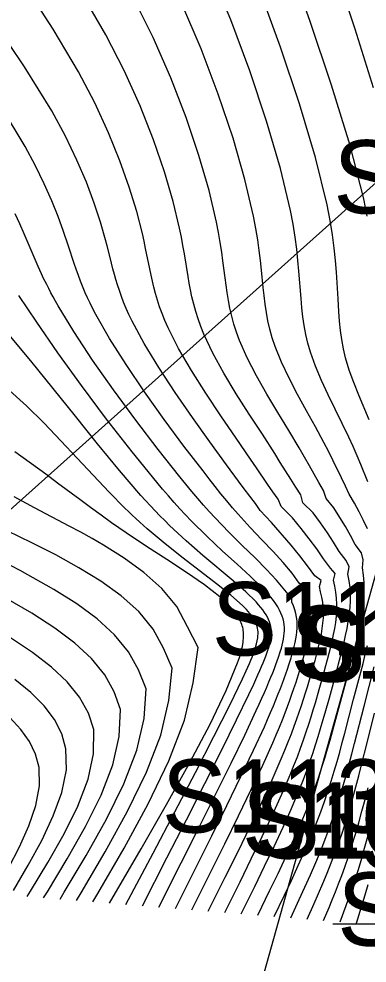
# Model space of a CAD drawing. Extents: x 1729869 to 1735532, y 648588 to 653771.
# Drawn here: x 1730290.4 to 1730309.4, y 652650.8 to 652702.4 of the extents above; entities that cross this region are included whole.
import ezdxf

# ---------------------------------------------------------------- set-up
doc = ezdxf.new("R2010")
doc.units = 0
for name, color, linetype in [('SURVEY - CONTOURS - Index with Text', 7, 'Continuous'), ('SURVEY - CONTOURS - Intermediate with optional Text', 7, 'Continuous'), ('SURVEY - DRAINAGE - Storm Sewer Text', 7, 'Continuous'), ('SURVEY - DTM - Breaklines - Points - Numbers', 7, 'Continuous'), ('SURVEY - ROADSIDE BARRIERS - Points - Locators', 7, 'Continuous'), ('SURVEY - ROADSIDE BARRIERS - Points - Numbers', 7, 'Continuous'), ('SURVEY - TRANSPORTATION - Features - Points - Numbers', 7, 'Continuous'), ('SURVEY - TRANSPORTATION - Roads - Points - Numbers', 7, 'Continuous'), ('SURVEY - UTILITIES - Water with Text', 7, 'Continuous')]:
    doc.layers.add(name, color=color, linetype=linetype)

msp = doc.modelspace()

# ---------------------------------------------------------------- linework, layer by layer
at = {"layer": 'SURVEY - CONTOURS - Index with Text'}
for points in [[(1730309.442, 652691.64), (1730309.252, 652692.586), (1730308.507, 652695.497), (1730307.499, 652698.794), (1730306.331, 652702.27), (1730305.107, 652705.715)], [(1730302.565, 652653.534), (1730303.306, 652655.034), (1730303.842, 652656.133), (1730304.36, 652657.214), (1730304.85, 652658.267), (1730305.303, 652659.282), (1730305.711, 652660.249), (1730305.924, 652660.786), (1730306.121, 652661.304), (1730306.301, 652661.806), (1730306.469, 652662.291), (1730306.623, 652662.763), (1730306.768, 652663.221), (1730306.901, 652663.661), (1730307.027, 652664.092), (1730307.148, 652664.513), (1730307.376, 652665.336), (1730307.78, 652666.808), (1730307.885, 652667.199), (1730307.987, 652667.589), (1730308.086, 652667.977), (1730308.18, 652668.365), (1730308.266, 652668.747), (1730308.345, 652669.128), (1730308.412, 652669.507), (1730308.467, 652669.885), (1730308.506, 652670.261), (1730308.528, 652670.636), (1730308.529, 652671.002), (1730308.508, 652671.366), (1730308.463, 652671.729), (1730308.391, 652672.089), (1730308.462, 652672.494), (1730308.288, 652672.836), (1730307.914, 652673.318), (1730307.612, 652673.833), (1730307.267, 652674.355), (1730306.89, 652674.889), (1730306.495, 652675.441), (1730305.93, 652675.993), (1730305.821, 652676.423), (1730305.549, 652676.845), (1730305.273, 652677.28), (1730304.699, 652678.197), (1730304.394, 652678.68), (1730303.717, 652679.73), (1730303.006, 652680.827), (1730302.296, 652681.947), (1730301.622, 652683.066), (1730301.02, 652684.158), (1730300.524, 652685.2), (1730300.353, 652685.624), (1730300.205, 652686.036), (1730300.077, 652686.44), (1730299.967, 652686.838), (1730299.871, 652687.232), (1730299.788, 652687.626), (1730299.72, 652687.987), (1730299.657, 652688.352), (1730299.457, 652689.593), (1730299.38, 652690.038), (1730299.294, 652690.506), (1730299.193, 652690.998), (1730298.843, 652692.447), (1730298.368, 652694.063), (1730297.767, 652695.815), (1730297.036, 652697.669), (1730296.173, 652699.594), (1730295.174, 652701.558), (1730293.919, 652703.742)], [(1730298.066, 652653.895), (1730299.291, 652656.318), (1730300.251, 652658.225), (1730301.164, 652660.052), (1730302.007, 652661.757), (1730302.755, 652663.3), (1730303.387, 652664.641), (1730303.547, 652664.991), (1730303.696, 652665.32), (1730303.833, 652665.631), (1730303.96, 652665.924), (1730304.077, 652666.199), (1730304.185, 652666.459), (1730304.283, 652666.701), (1730304.373, 652666.929), (1730304.455, 652667.146), (1730304.53, 652667.351), (1730304.599, 652667.548), (1730304.695, 652667.843), (1730304.754, 652668.039), (1730304.8, 652668.209), (1730304.84, 652668.374), (1730304.872, 652668.537), (1730304.897, 652668.697), (1730304.913, 652668.856), (1730304.921, 652669.011), (1730304.919, 652669.167), (1730304.906, 652669.323), (1730304.882, 652669.48), (1730304.845, 652669.64), (1730304.794, 652669.801), (1730304.73, 652669.964), (1730304.652, 652670.129), (1730304.557, 652670.299), (1730304.447, 652670.473), (1730304.319, 652670.652), (1730304.173, 652670.836), (1730303.674, 652671.382), (1730303.054, 652671.979), (1730302.337, 652672.634), (1730301.546, 652673.353), (1730300.705, 652674.141), (1730299.837, 652675.005), (1730299.529, 652675.33), (1730299.219, 652675.665), (1730298.906, 652676.011), (1730298.591, 652676.369), (1730298.272, 652676.739), (1730297.947, 652677.122), (1730296.599, 652678.775), (1730295.214, 652680.559), (1730293.847, 652682.388), (1730292.554, 652684.179), (1730291.393, 652685.849), (1730290.418, 652687.314)], [(1730293.567, 652654.256), (1730293.819, 652654.683), (1730295.129, 652656.927), (1730296.344, 652659.136), (1730297.384, 652661.274), (1730298.166, 652663.302), (1730298.606, 652665.186), (1730298.79, 652666.956), (1730298.313, 652668.047), (1730297.747, 652669.093), (1730296.963, 652670.041), (1730296.001, 652670.906), (1730294.9, 652671.702), (1730293.698, 652672.443), (1730292.442, 652673.137), (1730291.135, 652673.804), (1730289.786, 652674.458)], [(1730289.851, 652656.025), (1730290.457, 652657.195), (1730290.97, 652658.343), (1730291.348, 652659.455), (1730291.546, 652660.521), (1730291.524, 652661.529), (1730291.335, 652662.254), (1730291, 652662.946), (1730290.525, 652663.611), (1730289.918, 652664.256)], [(1730307.064, 652653.173), (1730307.359, 652653.873), (1730307.536, 652654.3), (1730307.712, 652654.733), (1730307.885, 652655.174), (1730308.055, 652655.625), (1730308.222, 652656.086), (1730308.42, 652656.667), (1730308.611, 652657.265), (1730308.797, 652657.878), (1730308.978, 652658.503), (1730309.155, 652659.137), (1730309.327, 652659.779), (1730309.494, 652660.419)]]:
    msp.add_lwpolyline(points, dxfattribs=at)
at = {"layer": 'SURVEY - CONTOURS - Intermediate with optional Text'}
for points in [[(1730309.473, 652677.135), (1730309.09, 652678.075), (1730308.889, 652678.561), (1730308.676, 652679.059), (1730308.448, 652679.566), (1730308.084, 652680.326), (1730307.699, 652681.101), (1730307.313, 652681.883), (1730306.945, 652682.667), (1730306.614, 652683.445), (1730306.341, 652684.212), (1730306.202, 652684.699), (1730306.09, 652685.182), (1730306.002, 652685.665), (1730305.933, 652686.15), (1730305.877, 652686.642), (1730305.832, 652687.144), (1730305.715, 652688.649), (1730305.662, 652689.228), (1730305.594, 652689.843), (1730305.507, 652690.5), (1730305.395, 652691.205), (1730305.252, 652691.961), (1730304.706, 652694.253), (1730303.95, 652696.833), (1730303.03, 652699.579), (1730301.988, 652702.365), (1730300.868, 652705.069)], [(1730309.793, 652698.659), (1730308.783, 652701.859), (1730307.75, 652704.977)], [(1730301.665, 652653.606), (1730302.499, 652655.283), (1730303.115, 652656.534), (1730303.707, 652657.757), (1730304.265, 652658.938), (1730304.776, 652660.064), (1730305.229, 652661.118), (1730305.437, 652661.629), (1730305.628, 652662.118), (1730305.803, 652662.588), (1730305.964, 652663.039), (1730306.114, 652663.474), (1730306.252, 652663.894), (1730306.379, 652664.295), (1730306.499, 652664.684), (1730306.612, 652665.062), (1730306.823, 652665.795), (1730307.093, 652666.748), (1730307.189, 652667.093), (1730307.283, 652667.435), (1730307.372, 652667.777), (1730307.457, 652668.117), (1730307.536, 652668.456), (1730307.607, 652668.79), (1730307.67, 652669.123), (1730307.722, 652669.456), (1730307.76, 652669.788), (1730307.783, 652670.119), (1730307.789, 652670.45), (1730307.774, 652670.776), (1730307.739, 652671.1), (1730307.68, 652671.425), (1730307.605, 652671.752), (1730307.692, 652672.117), (1730307.437, 652672.416), (1730307.05, 652672.929), (1730306.69, 652673.466), (1730306.278, 652674.015), (1730305.829, 652674.583), (1730305.356, 652675.173), (1730304.751, 652675.784), (1730304.586, 652676.185), (1730304.294, 652676.592), (1730304, 652677.014), (1730303.391, 652677.902), (1730303.071, 652678.37), (1730302.279, 652679.521), (1730301.45, 652680.734), (1730300.624, 652681.975), (1730299.841, 652683.213), (1730299.142, 652684.414), (1730298.568, 652685.547), (1730298.395, 652685.939), (1730298.243, 652686.32), (1730298.108, 652686.691), (1730297.99, 652687.055), (1730297.884, 652687.413), (1730297.79, 652687.769), (1730297.712, 652688.092), (1730297.64, 652688.417), (1730297.567, 652688.77), (1730297.344, 652689.88), (1730297.26, 652690.276), (1730297.167, 652690.689), (1730296.857, 652691.892), (1730296.452, 652693.221), (1730295.942, 652694.663), (1730295.317, 652696.205), (1730294.566, 652697.831), (1730293.681, 652699.527), (1730292.295, 652701.866), (1730290.74, 652704.262)], [(1730309.557, 652680.519), (1730308.982, 652681.872), (1730308.708, 652682.552), (1730308.461, 652683.23), (1730308.257, 652683.905), (1730308.14, 652684.404), (1730308.049, 652684.904), (1730307.981, 652685.406), (1730307.93, 652685.916), (1730307.891, 652686.436), (1730307.851, 652687.136), (1730307.806, 652687.999), (1730307.769, 652688.593), (1730307.718, 652689.226), (1730307.647, 652689.903), (1730307.552, 652690.631), (1730307.425, 652691.417), (1730307.261, 652692.265), (1730306.625, 652694.854), (1730305.752, 652697.778), (1730304.711, 652700.876), (1730303.572, 652703.983)], [(1730303.465, 652653.462), (1730304.113, 652654.79), (1730304.572, 652655.742), (1730305.017, 652656.684), (1730305.441, 652657.61), (1730305.837, 652658.513), (1730306.199, 652659.388), (1730306.415, 652659.946), (1730306.615, 652660.489), (1730306.8, 652661.019), (1730306.972, 652661.537), (1730307.132, 652662.044), (1730307.282, 652662.54), (1730307.422, 652663.021), (1730307.555, 652663.493), (1730307.683, 652663.959), (1730308.487, 652666.963), (1730308.602, 652667.402), (1730308.714, 652667.84), (1730308.822, 652668.277), (1730308.923, 652668.707), (1730309.016, 652669.135), (1730309.099, 652669.562), (1730309.17, 652669.986), (1730309.226, 652670.408), (1730309.263, 652670.826), (1730309.28, 652671.233), (1730309.275, 652671.637), (1730309.246, 652672.037), (1730309.189, 652672.433), (1730309.231, 652672.868), (1730309.135, 652673.258), (1730308.784, 652673.706), (1730308.538, 652674.197), (1730308.255, 652674.692), (1730307.947, 652675.193), (1730307.624, 652675.707), (1730307.198, 652676.217), (1730307.048, 652676.661), (1730306.799, 652677.097), (1730306.286, 652678.01), (1730306.016, 652678.488), (1730305.732, 652678.981), (1730305.165, 652679.932), (1730304.567, 652680.918), (1730303.969, 652681.921), (1730303.401, 652682.924), (1730302.892, 652683.91), (1730302.473, 652684.861), (1730302.307, 652685.311), (1730302.167, 652685.751), (1730302.05, 652686.184), (1730301.95, 652686.614), (1730301.867, 652687.043), (1730301.795, 652687.474), (1730301.736, 652687.873), (1730301.682, 652688.28), (1730301.564, 652689.197), (1730301.497, 652689.687), (1730301.419, 652690.202), (1730301.327, 652690.746), (1730301.216, 652691.323), (1730300.811, 652693.041), (1730300.255, 652694.964), (1730299.554, 652697.037), (1730298.719, 652699.2), (1730297.756, 652701.398), (1730296.675, 652703.571)], [(1730309.467, 652674.558), (1730309.244, 652675.024), (1730309, 652675.493), (1730308.745, 652675.971), (1730308.465, 652676.455), (1730308.265, 652676.899), (1730308.044, 652677.349), (1730307.586, 652678.287), (1730307.342, 652678.775), (1730307.083, 652679.276), (1730306.62, 652680.13), (1730306.132, 652681.009), (1730305.642, 652681.899), (1730305.175, 652682.791), (1730304.757, 652683.672), (1730304.412, 652684.531), (1730304.257, 652685.001), (1730304.13, 652685.465), (1730304.025, 652685.924), (1730303.939, 652686.383), (1730303.869, 652686.844), (1730303.81, 652687.311), (1730303.762, 652687.747), (1730303.667, 652688.694), (1730303.611, 652689.217), (1730303.544, 652689.77), (1730303.462, 652690.356), (1730303.361, 652690.98), (1730303.236, 652691.646), (1730302.767, 652693.648), (1730302.116, 652695.898), (1730301.309, 652698.307), (1730300.368, 652700.788), (1730299.318, 652703.252)], [(1730300.766, 652653.678), (1730301.693, 652655.535), (1730302.391, 652656.943), (1730303.059, 652658.312), (1730303.685, 652659.623), (1730304.255, 652660.857), (1730304.753, 652661.993), (1730304.953, 652662.472), (1730305.136, 652662.929), (1730305.305, 652663.364), (1730305.46, 652663.78), (1730305.603, 652664.177), (1730305.735, 652664.558), (1730305.856, 652664.919), (1730305.969, 652665.267), (1730306.075, 652665.603), (1730306.176, 652665.93), (1730306.406, 652666.706), (1730306.514, 652667.079), (1730306.599, 652667.377), (1730306.679, 652667.672), (1730306.755, 652667.966), (1730306.826, 652668.258), (1730306.89, 652668.55), (1730306.945, 652668.836), (1730306.992, 652669.123), (1730307.027, 652669.41), (1730307.049, 652669.696), (1730307.056, 652669.984), (1730307.046, 652670.271), (1730307.017, 652670.555), (1730306.968, 652670.841), (1730306.897, 652671.127), (1730306.846, 652671.423), (1730306.922, 652671.738), (1730306.577, 652672.003), (1730306.192, 652672.54), (1730305.771, 652673.096), (1730305.29, 652673.672), (1730304.209, 652674.905), (1730303.598, 652675.573), (1730303.34, 652675.951), (1730303.035, 652676.343), (1730302.727, 652676.748), (1730302.414, 652677.168), (1730301.763, 652678.056), (1730300.85, 652679.313), (1730299.897, 652680.646), (1730298.951, 652682.014), (1730298.056, 652683.376), (1730297.257, 652684.689), (1730296.6, 652685.911), (1730296.432, 652686.265), (1730296.28, 652686.607), (1730296.143, 652686.939), (1730296.019, 652687.264), (1730295.907, 652687.582), (1730295.805, 652687.896), (1730295.72, 652688.179), (1730295.64, 652688.461), (1730295.559, 652688.763), (1730295.402, 652689.379), (1730295.24, 652690.021), (1730295.151, 652690.356), (1730294.875, 652691.315), (1730294.532, 652692.362), (1730294.107, 652693.494), (1730293.588, 652694.712), (1730292.961, 652696.012), (1730292.211, 652697.395), (1730290.731, 652699.798), (1730289, 652702.352)], [(1730299.866, 652653.751), (1730300.889, 652655.792), (1730301.67, 652657.361), (1730302.417, 652658.879), (1730303.113, 652660.321), (1730303.741, 652661.661), (1730304.285, 652662.873), (1730304.474, 652663.315), (1730304.649, 652663.734), (1730304.809, 652664.132), (1730304.957, 652664.509), (1730305.093, 652664.868), (1730305.218, 652665.209), (1730305.333, 652665.531), (1730305.439, 652665.839), (1730305.538, 652666.134), (1730305.631, 652666.419), (1730305.801, 652666.964), (1730305.934, 652667.406), (1730306.006, 652667.659), (1730306.073, 652667.909), (1730306.135, 652668.157), (1730306.191, 652668.403), (1730306.239, 652668.648), (1730306.279, 652668.889), (1730306.309, 652669.13), (1730306.327, 652669.371), (1730306.333, 652669.614), (1730306.324, 652669.857), (1730306.299, 652670.102), (1730306.257, 652670.345), (1730306.195, 652670.591), (1730306.113, 652670.839), (1730306.088, 652671.096), (1730306.058, 652671.355), (1730305.731, 652671.603), (1730305.34, 652672.152), (1730304.857, 652672.725), (1730304.302, 652673.327), (1730303.694, 652673.963), (1730303.053, 652674.639), (1730302.399, 652675.359), (1730302.087, 652675.72), (1730301.774, 652676.093), (1730301.458, 652676.48), (1730301.139, 652676.88), (1730300.813, 652677.294), (1730300.479, 652677.725), (1730299.438, 652679.089), (1730298.358, 652680.546), (1730297.287, 652682.044), (1730296.274, 652683.534), (1730295.367, 652684.964), (1730294.616, 652686.282), (1730294.457, 652686.589), (1730294.311, 652686.887), (1730294.175, 652687.176), (1730294.049, 652687.459), (1730293.932, 652687.735), (1730293.792, 652688.088), (1730293.671, 652688.411), (1730293.551, 652688.748), (1730293.464, 652689.005), (1730293.118, 652690.059), (1730292.86, 652690.815), (1730292.564, 652691.623), (1730292.218, 652692.486), (1730291.81, 652693.409), (1730291.328, 652694.398), (1730290.76, 652695.455), (1730289.517, 652697.515)], [(1730298.966, 652653.823), (1730300.087, 652656.052), (1730300.956, 652657.788), (1730301.784, 652659.459), (1730302.551, 652661.032), (1730303.239, 652662.475), (1730303.827, 652663.756), (1730304.004, 652664.156), (1730304.167, 652664.533), (1730304.317, 652664.889), (1730304.456, 652665.226), (1730304.584, 652665.544), (1730304.701, 652665.845), (1730304.809, 652666.127), (1730304.907, 652666.395), (1730304.999, 652666.651), (1730305.083, 652666.895), (1730305.162, 652667.13), (1730305.284, 652667.514), (1730305.348, 652667.728), (1730305.408, 652667.938), (1730305.462, 652668.144), (1730305.509, 652668.348), (1730305.549, 652668.549), (1730305.582, 652668.75), (1730305.605, 652668.947), (1730305.619, 652669.144), (1730305.621, 652669.342), (1730305.611, 652669.54), (1730305.588, 652669.741), (1730305.549, 652669.944), (1730305.494, 652670.146), (1730305.423, 652670.352), (1730305.333, 652670.561), (1730305.331, 652670.773), (1730305.128, 652670.991), (1730304.943, 652671.214), (1730304.499, 652671.764), (1730303.95, 652672.351), (1730303.317, 652672.979), (1730302.622, 652673.653), (1730301.887, 652674.379), (1730301.133, 652675.162), (1730300.819, 652675.505), (1730300.504, 652675.86), (1730300.187, 652676.226), (1730299.866, 652676.606), (1730299.54, 652676.999), (1730299.207, 652677.407), (1730298.024, 652678.898), (1730296.802, 652680.5), (1730295.593, 652682.151), (1730294.448, 652683.785), (1730293.42, 652685.341), (1730292.56, 652686.754), (1730292.422, 652686.997), (1730292.292, 652687.233), (1730292.168, 652687.463), (1730292.051, 652687.687), (1730291.94, 652687.905), (1730291.773, 652688.246), (1730291.655, 652688.496), (1730291.478, 652688.888), (1730291.311, 652689.272), (1730290.934, 652690.165), (1730290.711, 652690.685), (1730290.474, 652691.218), (1730290.215, 652691.768)], [(1730297.167, 652653.967), (1730298.507, 652656.585), (1730299.57, 652658.668), (1730300.577, 652660.652), (1730301.5, 652662.487), (1730302.311, 652664.125), (1730302.983, 652665.516), (1730303.248, 652666.083), (1730303.477, 652666.588), (1730303.579, 652666.819), (1730303.672, 652667.036), (1730303.756, 652667.237), (1730303.833, 652667.428), (1730303.902, 652667.607), (1730303.964, 652667.777), (1730304.019, 652667.938), (1730304.082, 652668.145), (1730304.133, 652668.338), (1730304.163, 652668.475), (1730304.186, 652668.607), (1730304.201, 652668.737), (1730304.208, 652668.864), (1730304.206, 652668.989), (1730304.197, 652669.112), (1730304.178, 652669.235), (1730304.149, 652669.358), (1730304.11, 652669.483), (1730304.06, 652669.609), (1730303.999, 652669.738), (1730303.926, 652669.867), (1730303.842, 652670), (1730303.745, 652670.136), (1730303.635, 652670.276), (1730303.513, 652670.421), (1730303.376, 652670.57), (1730302.815, 652671.115), (1730302.123, 652671.719), (1730300.467, 652673.112), (1730299.563, 652673.901), (1730298.648, 652674.755), (1730298.386, 652675.013), (1730298.125, 652675.277), (1730297.865, 652675.546), (1730297.604, 652675.822), (1730297.343, 652676.105), (1730297.082, 652676.395), (1730295.91, 652677.749), (1730294.717, 652679.202), (1730293.508, 652680.711), (1730292.292, 652682.237), (1730291.077, 652683.738), (1730289.868, 652685.174)], [(1730296.267, 652654.039), (1730297.754, 652656.851), (1730298.944, 652659.11), (1730300.062, 652661.25), (1730301.073, 652663.213), (1730301.943, 652664.941), (1730302.635, 652666.375), (1730302.836, 652666.812), (1730302.926, 652667.015), (1730303.01, 652667.206), (1730303.086, 652667.388), (1730303.156, 652667.56), (1730303.218, 652667.721), (1730303.273, 652667.873), (1730303.322, 652668.018), (1730303.365, 652668.155), (1730303.401, 652668.286), (1730303.439, 652668.454), (1730303.465, 652668.611), (1730303.477, 652668.721), (1730303.482, 652668.829), (1730303.48, 652668.933), (1730303.471, 652669.036), (1730303.454, 652669.137), (1730303.43, 652669.235), (1730303.398, 652669.333), (1730303.359, 652669.432), (1730303.312, 652669.53), (1730303.256, 652669.63), (1730303.191, 652669.731), (1730303.119, 652669.833), (1730303.038, 652669.937), (1730302.948, 652670.043), (1730302.849, 652670.152), (1730302.742, 652670.264), (1730302.625, 652670.379), (1730301.996, 652670.935), (1730301.222, 652671.554), (1730299.389, 652672.965), (1730298.407, 652673.744), (1730297.432, 652674.567), (1730297.225, 652674.75), (1730297.02, 652674.935), (1730296.816, 652675.123), (1730296.615, 652675.312), (1730296.414, 652675.504), (1730296.215, 652675.697), (1730295.345, 652676.577), (1730294.48, 652677.492), (1730293.609, 652678.43), (1730292.719, 652679.381), (1730291.797, 652680.335), (1730290.833, 652681.281), (1730289.724, 652682.294)], [(1730295.367, 652654.112), (1730297.094, 652657.093), (1730298.478, 652659.514), (1730299.75, 652661.805), (1730300.859, 652663.901), (1730301.75, 652665.739), (1730302.369, 652667.253), (1730302.417, 652667.393), (1730302.462, 652667.529), (1730302.502, 652667.66), (1730302.539, 652667.788), (1730302.572, 652667.911), (1730302.601, 652668.031), (1730302.626, 652668.145), (1730302.646, 652668.256), (1730302.663, 652668.363), (1730302.677, 652668.467), (1730302.686, 652668.569), (1730302.692, 652668.712), (1730302.69, 652668.828), (1730302.685, 652668.919), (1730302.675, 652669.007), (1730302.661, 652669.094), (1730302.643, 652669.18), (1730302.621, 652669.264), (1730302.595, 652669.346), (1730302.566, 652669.427), (1730302.532, 652669.508), (1730302.493, 652669.588), (1730302.451, 652669.667), (1730302.405, 652669.746), (1730302.355, 652669.825), (1730302.301, 652669.903), (1730302.243, 652669.981), (1730302.181, 652670.06), (1730302.114, 652670.14), (1730302.044, 652670.219), (1730301.39, 652670.843), (1730300.552, 652671.497), (1730299.576, 652672.178), (1730298.508, 652672.881), (1730297.395, 652673.603), (1730296.282, 652674.34), (1730295.88, 652674.615), (1730295.483, 652674.892), (1730294.906, 652675.305), (1730294.33, 652675.727), (1730293.748, 652676.16), (1730292.534, 652677.067), (1730291.887, 652677.547), (1730290.196, 652678.775)], [(1730294.467, 652654.184), (1730294.741, 652654.653), (1730296.162, 652657.121), (1730297.482, 652659.549), (1730298.613, 652661.892), (1730299.464, 652664.108), (1730299.945, 652666.154), (1730300.212, 652668.076), (1730299.636, 652669.22), (1730299.038, 652670.319), (1730298.226, 652671.299), (1730297.253, 652672.174), (1730296.173, 652672.96), (1730295.037, 652673.67), (1730294.417, 652674.029), (1730293.796, 652674.375), (1730293.171, 652674.712), (1730291.276, 652675.715), (1730290.165, 652676.316)], [(1730292.668, 652654.328), (1730292.898, 652654.712), (1730294.095, 652656.727), (1730295.206, 652658.714), (1730296.153, 652660.642), (1730296.862, 652662.481), (1730297.254, 652664.201), (1730297.375, 652665.828), (1730296.956, 652666.858), (1730296.411, 652667.855), (1730295.649, 652668.778), (1730294.697, 652669.642), (1730293.582, 652670.462), (1730292.332, 652671.252), (1730290.488, 652672.288), (1730288.507, 652673.3)], [(1730291.768, 652654.4), (1730291.976, 652654.741), (1730293.059, 652656.531), (1730294.063, 652658.298), (1730294.918, 652660.017), (1730295.555, 652661.665), (1730295.906, 652663.219), (1730295.975, 652664.692), (1730295.622, 652665.656), (1730295.114, 652666.592), (1730294.393, 652667.474), (1730293.479, 652668.319), (1730292.387, 652669.14), (1730291.136, 652669.953), (1730288.746, 652671.319)], [(1730290.868, 652654.473), (1730291.053, 652654.772), (1730292.01, 652656.347), (1730292.896, 652657.903), (1730293.649, 652659.423), (1730294.205, 652660.888), (1730294.502, 652662.279), (1730294.516, 652663.597), (1730294.215, 652664.499), (1730293.739, 652665.369), (1730293.063, 652666.202), (1730292.199, 652667.01), (1730291.159, 652667.807), (1730289.954, 652668.606)], [(1730304.365, 652653.39), (1730304.922, 652654.55), (1730305.306, 652655.361), (1730305.68, 652656.168), (1730306.039, 652656.969), (1730306.378, 652657.76), (1730306.692, 652658.538), (1730306.909, 652659.11), (1730307.11, 652659.675), (1730307.298, 652660.231), (1730307.474, 652660.779), (1730307.639, 652661.32), (1730307.795, 652661.854), (1730307.942, 652662.374), (1730308.083, 652662.889), (1730308.218, 652663.399), (1730308.702, 652665.257), (1730309.09, 652666.727), (1730309.217, 652667.216), (1730309.341, 652667.704), (1730309.463, 652668.19)], [(1730305.265, 652653.318), (1730305.732, 652654.316), (1730306.044, 652654.992), (1730306.349, 652655.669), (1730306.644, 652656.347), (1730306.926, 652657.024), (1730307.192, 652657.701), (1730307.406, 652658.283), (1730307.607, 652658.863), (1730307.797, 652659.442), (1730307.976, 652660.018), (1730308.145, 652660.592), (1730308.307, 652661.163), (1730308.461, 652661.724), (1730308.609, 652662.282), (1730308.753, 652662.837), (1730309.273, 652664.874), (1730309.832, 652667.031)], [(1730290.123, 652654.807), (1730290.926, 652656.185), (1730291.669, 652657.548), (1730292.3, 652658.881), (1730292.765, 652660.169), (1730293.014, 652661.397), (1730292.993, 652662.55), (1730292.77, 652663.373), (1730292.369, 652664.154), (1730291.8, 652664.902), (1730291.072, 652665.626), (1730290.197, 652666.338)], [(1730306.164, 652653.245), (1730306.544, 652654.09), (1730306.786, 652654.637), (1730307.025, 652655.189), (1730307.258, 652655.747), (1730307.484, 652656.311), (1730307.701, 652656.882), (1730307.909, 652657.467), (1730308.107, 652658.058), (1730308.296, 652658.656), (1730308.477, 652659.258), (1730308.65, 652659.863), (1730308.818, 652660.471), (1730308.978, 652661.071), (1730309.134, 652661.672), (1730309.438, 652662.872), (1730309.845, 652664.49)], [(1730307.964, 652653.101), (1730308.295, 652653.986), (1730308.412, 652654.307), (1730308.528, 652654.635), (1730308.645, 652654.972), (1730308.761, 652655.319), (1730308.943, 652655.893), (1730309.125, 652656.493), (1730309.305, 652657.117), (1730309.483, 652657.761)], [(1730308.864, 652653.029), (1730309.132, 652653.911), (1730309.325, 652654.566), (1730309.488, 652655.142)]]:
    msp.add_lwpolyline(points, dxfattribs=at)
at = {"layer": 'SURVEY - DRAINAGE - Storm Sewer Text'}
msp.add_line((1730332.548, 652713.712), (1730258.707, 652647.687), dxfattribs=at)
at = {"layer": 'SURVEY - ROADSIDE BARRIERS - Points - Locators'}
msp.add_line((1730311.571, 652652.972), (1730307.571, 652652.972), dxfattribs=at)
at = {"layer": 'SURVEY - UTILITIES - Water with Text'}
msp.add_lwpolyline([(1730390.836, 652961.218), (1730300.379, 652638.057)], dxfattribs=at)

# ---------------------------------------------------------------- texts
at = {"layer": 'SURVEY - DTM - Breaklines - Points - Numbers'}
for s, p in [('S10233', (1730305.245, 652666.373)), ('S10232', (1730302.597, 652656.712))]:
    msp.add_text(s, height=4, dxfattribs=at).set_placement(p)
at = {"layer": 'SURVEY - ROADSIDE BARRIERS - Points - Numbers'}
for s, p in [('S11394', (1730307.592, 652691.794)), ('S11395', (1730300.952, 652667.653)), ('S11396', (1730298.221, 652657.972))]:
    msp.add_text(s, height=4, dxfattribs=at).set_placement(p)
at = {"layer": 'SURVEY - TRANSPORTATION - Features - Points - Numbers'}
for s, p in [('S11102', (1730305.786, 652666.212)), ('S11101', (1730303.29, 652656.554))]:
    msp.add_text(s, height=4, dxfattribs=at).set_placement(p)
at = {"layer": 'SURVEY - TRANSPORTATION - Roads - Points - Numbers'}
for s, p in [('S12524', (1730309.024, 652655.915)), ('S12523', (1730307.806, 652651.793))]:
    msp.add_text(s, height=4, dxfattribs=at).set_placement(p)

doc.saveas('drawing.dxf')
